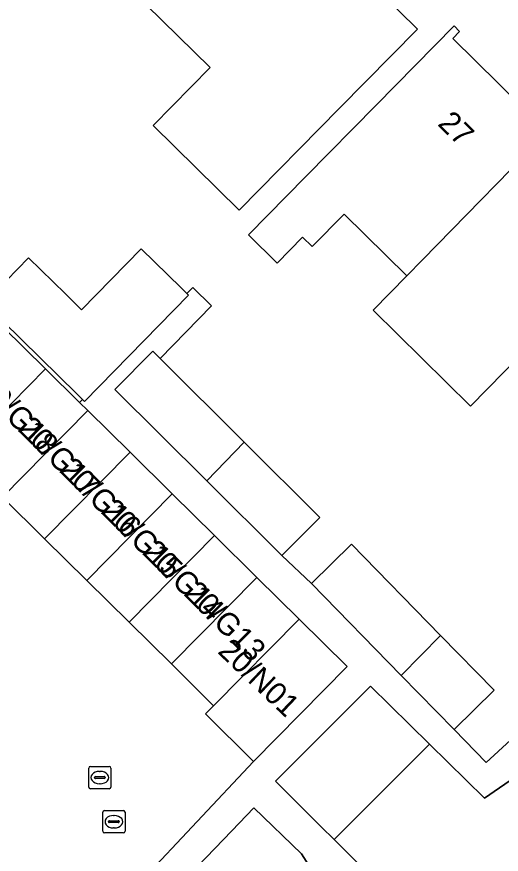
# Model space of a CAD drawing. Extents: x 159217 to 160349, y 381246 to 382172.
# Drawn here: x 160026.08 to 160047.89, y 381674.92 to 381712.59 of the extents above; entities that cross this region are included whole.
import ezdxf

# ---------------------------------------------------------------- set-up
doc = ezdxf.new("R2010")
doc.units = 0
for name, color, linetype in [('IMGEO_Erf', 7, 'Continuous'), ('IMGEO_Kolk', 7, 'Continuous'), ('IMGEO_Pand', 7, 'Continuous'), ('IMGEO_Pand_nummerreeks', 7, 'Continuous'), ('IMGEO_Rijbaan_lokaal_open', 7, 'Continuous'), ('IMGEO_Rioolput', 7, 'Continuous'), ('IMGEO_Voetpad_open', 7, 'Continuous')]:
    doc.layers.add(name, color=color, linetype=linetype)

msp = doc.modelspace()

# ---------------------------------------------------------------- linework, layer by layer
at = {"layer": 'IMGEO_Erf'}
for points in [[(160041.619, 381714.499), (160044.12, 381712.037), (160040.613, 381708.474), (160036.098, 381703.886), (160032.223, 381707.7), (160034.788, 381710.306), (160030.475, 381714.552)], [(160048.019, 381696.617), (160046.506, 381695.08), (160042.121, 381699.396), (160043.634, 381700.933), (160040.811, 381703.711), (160039.38, 381702.256), (160038.949, 381702.68), (160037.797, 381701.509), (160036.511, 381702.774), (160039.095, 381705.4), (160042.255, 381708.611), (160045.762, 381712.174), (160046.009, 381711.932), (160045.7, 381711.618), (160049.814, 381707.568)], [(160025.477, 381698.632), (160027.379, 381696.756), (160028.914, 381695.242), (160029.046, 381695.375), (160028.806, 381695.61), (160024.622, 381699.706), (160026.616, 381701.744), (160028.273, 381700.122), (160029.003, 381699.409), (160031.685, 381702.15), (160033.483, 381700.391), (160033.744, 381700.136), (160034.01, 381700.406), (160034.851, 381699.583), (160032.538, 381697.219), (160036.325, 381693.45), (160039.716, 381690.076), (160038.007, 381688.358), (160039.342, 381687.096), (160041.148, 381688.863), (160045.153, 381684.767), (160047.57, 381682.296), (160045.764, 381680.529), (160047.205, 381679.056), (160056.871, 381687.904)], [(160064.187, 381674.919), (160069.206, 381678.171), (160067.234, 381681.215), (160071.746, 381684.195), (160073.738, 381681.119), (160074.347, 381681.513), (160074.433, 381681.38), (160075.26, 381681.916), (160065.191, 381691.858), (160064.701, 381691.362), (160061.775, 381688.389), (160063.711, 381686.484), (160060.787, 381683.514), (160058.852, 381685.419), (160056.656, 381683.655), (160057.974, 381681.633), (160054.275, 381679.221), (160050.506, 381676.763), (160049.151, 381678.84), (160047.134, 381677.452), (160044.662, 381679.876), (160040.367, 381675.581), (160042.213, 381673.736)]]:
    msp.add_lwpolyline(points, dxfattribs=at)
at = {"layer": 'IMGEO_Kolk'}
for p, q in [((160029.322, 381677.946), (160029.322, 381678.798)), ((160029.397, 381678.872), (160030.249, 381678.872)), ((160029.81, 381678.652), (160029.835, 381678.652)), ((160030.323, 381678.798), (160030.323, 381677.946)), ((160029.581, 381678.366), (160029.581, 381678.378)), ((160030.019, 381678.329), (160029.621, 381678.329)), ((160029.624, 381678.415), (160030.022, 381678.415)), ((160030.065, 381678.378), (160030.065, 381678.366)), ((160030.249, 381677.872), (160029.397, 381677.872)), ((160029.833, 381678.092), (160029.808, 381678.092))]:
    msp.add_line(p, q, dxfattribs=at)
for points in [[(160029.322, 381677.946), (160029.322, 381678.798)], [(160029.397, 381678.872), (160030.249, 381678.872)], [(160030.323, 381678.798), (160030.323, 381677.946)], [(160030.249, 381677.872), (160029.397, 381677.872)]]:
    msp.add_lwpolyline(points, dxfattribs=at)
for centre, radius, start, end in [((160029.399, 381678.796), 0.0765, 91.552, 178.448), ((160029.399, 381678.796), 0.0765, 91.552, 178.448), ((160030.247, 381678.796), 0.0765, 1.552, 88.448), ((160030.247, 381678.796), 0.0765, 1.552, 88.448), ((160029.621, 381678.375), 0.0403, 85.8775, 175.7526), ((160029.618, 381678.365), 0.0366, 178.938, 274.7102), ((160030.022, 381678.372), 0.043, 264.8664, 352.4533), ((160030.026, 381678.377), 0.0386, 1.7309, 96.639), ((160029.399, 381677.948), 0.0765, 181.552, 268.448), ((160029.399, 381677.948), 0.0765, 181.552, 268.448), ((160030.247, 381677.948), 0.0765, 271.552, 358.448), ((160030.247, 381677.948), 0.0765, 271.552, 358.448)]:
    msp.add_arc(centre, radius, start, end, dxfattribs=at)
for centre, major_axis, ratio, start_param, end_param in [((160029.809, 381678.372), (-0.387, 0.002), 0.722429, 4.712389, 7.853982), ((160029.834, 381678.372), (-0.39, 0.002), 0.717154, 1.570796, 4.712389)]:
    msp.add_ellipse(centre, major_axis=major_axis, ratio=ratio, start_param=start_param, end_param=end_param, dxfattribs=at)
at = {"layer": 'IMGEO_Pand'}
for points in [[(160036.665, 381721.058), (160031.544, 381715.817), (160031.634, 381715.729), (160030.475, 381714.552), (160034.788, 381710.306), (160032.223, 381707.7), (160036.098, 381703.886), (160040.613, 381708.474), (160044.12, 381712.037), (160041.619, 381714.499), (160042.533, 381715.428), (160042.328, 381715.63), (160042.06, 381715.358), (160036.564, 381720.768), (160036.758, 381720.966)], [(160043.634, 381700.933), (160044.337, 381701.653), (160050.29, 381707.748), (160050.139, 381707.897), (160049.814, 381707.568), (160045.7, 381711.618), (160046.009, 381711.932), (160045.762, 381712.174), (160042.255, 381708.611), (160039.095, 381705.4), (160036.511, 381702.774), (160037.797, 381701.509), (160038.949, 381702.68), (160039.38, 381702.256), (160040.811, 381703.711)], [(160054.677, 381703.434), (160054.524, 381703.585), (160054.259, 381703.316), (160050.176, 381707.335), (160050.439, 381707.602), (160050.29, 381707.748), (160044.337, 381701.653), (160043.634, 381700.933), (160042.121, 381699.396), (160046.506, 381695.08), (160048.019, 381696.617), (160048.739, 381697.354)], [(160033.744, 381700.136), (160033.483, 381700.391), (160031.685, 381702.15), (160029.003, 381699.409), (160028.273, 381700.122), (160026.616, 381701.744), (160024.622, 381699.706), (160028.806, 381695.61), (160029.046, 381695.375), (160029.135, 381695.288), (160033.813, 381700.068)], [(160025.477, 381698.632), (160021.635, 381694.738), (160023.536, 381692.862), (160027.379, 381696.756)], [(160032.538, 381697.219), (160032.211, 381697.544), (160030.502, 381695.827), (160034.632, 381691.717), (160036.325, 381693.45)], [(160029.28, 381694.88), (160028.914, 381695.242), (160027.379, 381696.756), (160023.536, 381692.862), (160025.437, 381690.986)], [(160029.28, 381694.88), (160025.437, 381690.986), (160027.338, 381689.11), (160031.181, 381693.004)], [(160036.325, 381693.45), (160034.632, 381691.717), (160038.007, 381688.358), (160039.716, 381690.076)], [(160033.082, 381691.128), (160031.181, 381693.004), (160027.338, 381689.11), (160029.239, 381687.233)], [(160034.984, 381689.252), (160033.082, 381691.128), (160029.239, 381687.233), (160031.14, 381685.357)], [(160034.984, 381689.252), (160031.14, 381685.357), (160033.041, 381683.481), (160036.885, 381687.376)], [(160045.153, 381684.767), (160041.148, 381688.863), (160039.342, 381687.096), (160043.387, 381682.959)], [(160036.885, 381687.376), (160033.041, 381683.481), (160034.942, 381681.605), (160038.786, 381685.5)], [(160038.786, 381685.5), (160034.942, 381681.605), (160034.577, 381681.235), (160036.741, 381679.099), (160040.95, 381683.364)], [(160045.153, 381684.767), (160043.387, 381682.959), (160045.764, 381680.529), (160047.57, 381682.296)], [(160044.662, 381679.876), (160042.003, 381682.484), (160041.774, 381682.255), (160037.732, 381678.215), (160039.784, 381676.164), (160040.367, 381675.581)], [(160035.928, 381671.221), (160039.634, 381673.793), (160038.905, 381674.935), (160036.754, 381677.004), (160035.769, 381675.981), (160033.849, 381673.986), (160034.397, 381673.459), (160031.946, 381671.752), (160032.175, 381671.422), (160035.601, 381666.485), (160038.042, 381668.183)]]:
    msp.add_lwpolyline(points, close=True, dxfattribs=at)
at = {"layer": 'IMGEO_Rijbaan_lokaal_open'}
msp.add_lwpolyline([(159998.287, 381693.299), (160001.16, 381690.524), (160004.899, 381694.398), (160006.919, 381692.448), (160008.938, 381690.498), (160010.957, 381688.549), (160012.977, 381686.599), (160014.996, 381684.65), (160017.015, 381682.7), (160019.034, 381680.75), (160021.054, 381678.801), (160023.073, 381676.851), (160025.092, 381674.902), (160027.111, 381672.952), (160029.131, 381671.002), (160036.741, 381679.099), (160034.577, 381681.235), (160034.942, 381681.605), (160033.041, 381683.481), (160031.14, 381685.357), (160029.239, 381687.233), (160027.338, 381689.11), (160025.437, 381690.986)], dxfattribs=at)
at = {"layer": 'IMGEO_Rioolput'}
for p, q in [((160029.956, 381675.961), (160029.956, 381676.813)), ((160030.031, 381676.887), (160030.883, 381676.887)), ((160030.957, 381676.813), (160030.957, 381675.961)), ((160030.215, 381676.381), (160030.215, 381676.393)), ((160030.258, 381676.43), (160030.656, 381676.43)), ((160030.444, 381676.667), (160030.469, 381676.667)), ((160030.699, 381676.393), (160030.699, 381676.381)), ((160030.653, 381676.344), (160030.255, 381676.344)), ((160030.467, 381676.107), (160030.442, 381676.107)), ((160030.883, 381675.887), (160030.031, 381675.887))]:
    msp.add_line(p, q, dxfattribs=at)
for points in [[(160029.956, 381675.961), (160029.956, 381676.813)], [(160030.031, 381676.887), (160030.883, 381676.887)], [(160030.957, 381676.813), (160030.957, 381675.961)], [(160030.883, 381675.887), (160030.031, 381675.887)]]:
    msp.add_lwpolyline(points, dxfattribs=at)
for centre, radius, start, end in [((160030.033, 381676.811), 0.0765, 91.552, 178.448), ((160030.033, 381676.811), 0.0765, 91.552, 178.448), ((160030.881, 381676.811), 0.0765, 1.552, 88.448), ((160030.881, 381676.811), 0.0765, 1.552, 88.448), ((160030.255, 381676.39), 0.0403, 85.8775, 175.7526), ((160030.252, 381676.38), 0.0366, 178.938, 274.7102), ((160030.656, 381676.387), 0.043, 264.8664, 352.4533), ((160030.66, 381676.392), 0.0386, 1.7309, 96.639), ((160030.033, 381675.963), 0.0765, 181.552, 268.448), ((160030.033, 381675.963), 0.0765, 181.552, 268.448), ((160030.881, 381675.963), 0.0765, 271.552, 358.448), ((160030.881, 381675.963), 0.0765, 271.552, 358.448)]:
    msp.add_arc(centre, radius, start, end, dxfattribs=at)
for centre, major_axis, ratio, start_param, end_param in [((160030.443, 381676.387), (-0.387, 0.002), 0.722429, 4.712389, 7.853982), ((160030.468, 381676.387), (-0.39, 0.002), 0.717154, 1.570796, 4.712389)]:
    msp.add_ellipse(centre, major_axis=major_axis, ratio=ratio, start_param=start_param, end_param=end_param, dxfattribs=at)
at = {"layer": 'IMGEO_Voetpad_open'}
for points in [[(160056.871, 381687.904), (160047.205, 381679.056), (160045.764, 381680.529), (160043.387, 381682.959), (160039.342, 381687.096), (160038.007, 381688.358), (160034.632, 381691.717), (160030.502, 381695.827), (160032.211, 381697.544), (160032.538, 381697.219), (160034.851, 381699.583), (160034.01, 381700.406), (160033.744, 381700.136), (160033.813, 381700.068), (160029.135, 381695.288), (160029.046, 381695.375), (160028.914, 381695.242), (160029.28, 381694.88), (160031.181, 381693.004), (160033.082, 381691.128), (160034.984, 381689.252), (160036.885, 381687.376), (160038.786, 381685.5), (160040.95, 381683.364), (160036.741, 381679.099), (160029.131, 381671.002)], [(160042.213, 381673.736), (160040.367, 381675.581), (160039.784, 381676.164), (160037.732, 381678.215), (160041.774, 381682.255), (160042.003, 381682.484), (160044.662, 381679.876), (160047.134, 381677.452), (160049.151, 381678.84)], [(160033.849, 381673.986), (160035.769, 381675.981), (160036.754, 381677.004), (160038.905, 381674.935), (160039.634, 381673.793)]]:
    msp.add_lwpolyline(points, dxfattribs=at)

# ---------------------------------------------------------------- texts
at = {"layer": 'IMGEO_Pand_nummerreeks'}
for s, rotation, p in [('27', 315.6887, (160044.985, 381707.732)), ('20/G18', 315.2463, (160024.228, 381695.856)), ('20/G17', 315.247, (160026.092, 381694.007)), ('20/G16', 315.247, (160027.959, 381692.156)), ('20/G15', 315.247, (160029.826, 381690.305)), ('20/G14', 315.247, (160031.693, 381688.454)), ('20/G13', 315.247, (160033.56, 381686.603)), ('20/N01', 316.4688, (160035.085, 381683.999))]:
    msp.add_text(s, height=1, rotation=rotation, dxfattribs=at).set_placement(p)

doc.saveas('drawing.dxf')
